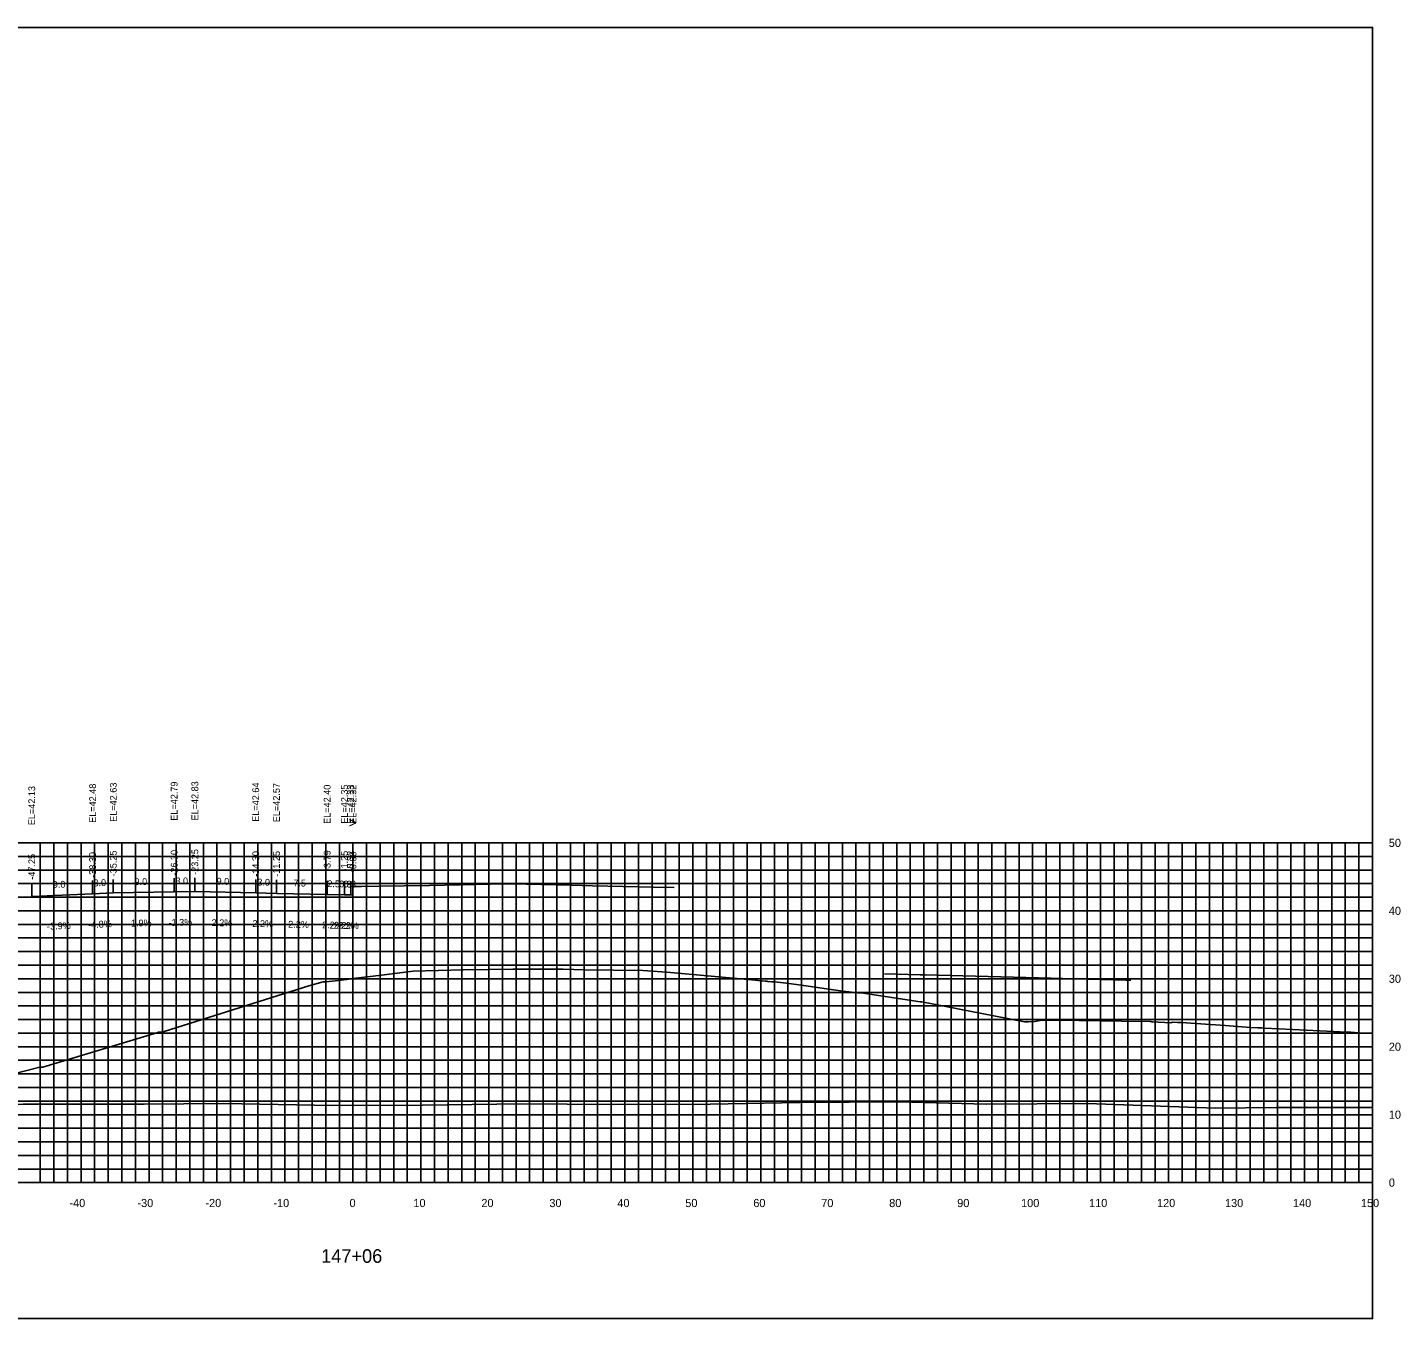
# Model space of a CAD drawing. Extents: x 1800880 to 1818864, y 245271 to 250560.
# Drawn here: x 1815702.5 to 1815904.5, y 246511.4 to 246701.4 of the extents above; entities that cross this region are included whole.
import ezdxf

# ---------------------------------------------------------------- set-up
doc = ezdxf.new("R2010")
doc.units = 0
for name, color, linetype in [('33', 7, 'Continuous'), ('ANNO-TXT', 7, 'Continuous'), ('AXIS', 7, 'Continuous'), ('CL-CNST', 7, 'Continuous'), ('DESIGN - DRAINAGE - Bridges', 7, 'Continuous'), ('Level 32', 7, 'Continuous'), ('Level 37', 7, 'Continuous'), ('Level 46', 7, 'Continuous'), ('Level 62', 7, 'Continuous'), ('SHT-BDR', 7, 'Continuous')]:
    doc.layers.add(name, color=color, linetype=linetype)

msp = doc.modelspace()

# ---------------------------------------------------------------- linework, layer by layer
at = {"layer": 'AXIS'}
msp.add_lwpolyline([(1815750.35, 246574.92), (1815750.67, 246574.92), (1815751.6, 246574.94), (1815754.14, 246574.97), (1815761.6, 246575.11), (1815770.55, 246575.28), (1815773.6, 246575.31), (1815782.55, 246575.12), (1815785.6, 246575.05), (1815794.55, 246574.85), (1815797.6, 246574.79)], dxfattribs=at)
at = {"layer": 'CL-CNST'}
msp.add_lwpolyline([(1815697.89, 246546.72), (1815704.28, 246548.36), (1815704.63, 246548.35), (1815704.74, 246548.35), (1815721.64, 246553.47), (1815721.72, 246553.48), (1815722.1, 246553.48), (1815722.15, 246553.48), (1815722.55, 246553.59), (1815722.56, 246553.59), (1815743.84, 246560.31), (1815745.97, 246560.9), (1815746.4, 246560.9), (1815748.63, 246561.17), (1815749.39, 246561.26), (1815750.78, 246561.44), (1815754.15, 246561.86), (1815759.23, 246562.5), (1815766.55, 246562.66), (1815770.44, 246562.73), (1815773.88, 246562.75), (1815781.28, 246562.75), (1815784.42, 246562.69), (1815793.01, 246562.56), (1815795.78, 246562.38), (1815796.51, 246562.33), (1815803.06, 246561.73), (1815809.51, 246561.15), (1815810.33, 246561.07), (1815810.56, 246561.05), (1815810.99, 246561.02), (1815811.23, 246561), (1815811.26, 246561), (1815811.38, 246560.98), (1815811.97, 246560.93), (1815812.46, 246560.93), (1815812.47, 246560.93), (1815812.81, 246560.88), (1815814.12, 246560.7), (1815814.51, 246560.65), (1815816.29, 246560.41), (1815822.44, 246559.56), (1815824.56, 246559.27), (1815825, 246559.27), (1815825.1, 246559.27), (1815833.8, 246557.95), (1815834.06, 246557.96), (1815844.64, 246555.89), (1815849.17, 246555.01), (1815849.5, 246555.01), (1815849.66, 246555.01), (1815849.73, 246555.01), (1815850.63, 246555.08), (1815851.75, 246555.26), (1815852.12, 246555.26), (1815852.16, 246555.26), (1815852.2, 246555.26), (1815852.24, 246555.26), (1815852.28, 246555.26), (1815852.34, 246555.26), (1815852.39, 246555.26), (1815852.46, 246555.27), (1815852.54, 246555.26), (1815852.62, 246555.27), (1815852.73, 246555.27), (1815852.85, 246555.27), (1815852.99, 246555.27), (1815853.17, 246555.27), (1815853.4, 246555.27), (1815853.69, 246555.27), (1815853.83, 246555.27), (1815853.95, 246555.27), (1815853.95, 246555.27), (1815863.49, 246555.12), (1815867.64, 246555.06), (1815867.72, 246555.05), (1815867.87, 246555.04), (1815868, 246555.03), (1815870.68, 246554.89), (1815870.97, 246554.98), (1815871.68, 246554.93), (1815871.7, 246554.93), (1815872, 246554.93), (1815872.2, 246554.93), (1815878.67, 246554.47), (1815882.4, 246554.2), (1815883.47, 246554.13), (1815883.47, 246554.13), (1815883.51, 246554.13), (1815884.02, 246554.13), (1815884.02, 246554.13), (1815884.39, 246554.11), (1815884.46, 246554.11), (1815886.59, 246554.01), (1815896.63, 246553.49), (1815896.72, 246553.49), (1815897.16, 246553.49), (1815898.81, 246553.37), (1815900.35, 246553.39)], dxfattribs=at)
at = {"layer": 'DESIGN - DRAINAGE - Bridges'}
for p, q in [((1815900.35, 246531.36), (1815900.35, 246581.36)), ((1815900.41, 246581.36), (1815900.35, 246581.36)), ((1815900.41, 246571.36), (1815900.35, 246571.36)), ((1815900.41, 246561.36), (1815900.35, 246561.36)), ((1815900.41, 246551.36), (1815900.35, 246551.36)), ((1815900.41, 246541.36), (1815900.35, 246541.36)), ((1815600.35, 246531.36), (1815900.35, 246531.36)), ((1815710.35, 246531.3), (1815710.35, 246531.36)), ((1815720.35, 246531.3), (1815720.35, 246531.36)), ((1815730.35, 246531.3), (1815730.35, 246531.36)), ((1815740.35, 246531.3), (1815740.35, 246531.36)), ((1815750.35, 246531.3), (1815750.35, 246531.36)), ((1815760.35, 246531.3), (1815760.35, 246531.36)), ((1815770.35, 246531.3), (1815770.35, 246531.36)), ((1815780.35, 246531.3), (1815780.35, 246531.36)), ((1815790.35, 246531.3), (1815790.35, 246531.36)), ((1815800.35, 246531.3), (1815800.35, 246531.36)), ((1815810.35, 246531.3), (1815810.35, 246531.36)), ((1815820.35, 246531.3), (1815820.35, 246531.36)), ((1815830.35, 246531.3), (1815830.35, 246531.36)), ((1815840.35, 246531.3), (1815840.35, 246531.36)), ((1815850.35, 246531.3), (1815850.35, 246531.36)), ((1815860.35, 246531.3), (1815860.35, 246531.36)), ((1815870.35, 246531.3), (1815870.35, 246531.36)), ((1815880.35, 246531.3), (1815880.35, 246531.36)), ((1815890.35, 246531.3), (1815890.35, 246531.36)), ((1815900.35, 246531.3), (1815900.35, 246531.36)), ((1815900.41, 246531.36), (1815900.35, 246531.36))]:
    msp.add_line(p, q, dxfattribs=at)
at = {"layer": 'Level 37'}
for p, q in [((1815703.1, 246573.49), (1815703.1, 246575.49)), ((1815712.05, 246573.84), (1815712.05, 246575.84)), ((1815715.1, 246573.99), (1815715.1, 246575.99)), ((1815724.05, 246574.15), (1815724.05, 246576.15)), ((1815727.1, 246574.19), (1815727.1, 246576.19)), ((1815736.05, 246573.99), (1815736.05, 246575.99)), ((1815739.1, 246573.93), (1815739.1, 246575.93)), ((1815746.56, 246573.76), (1815746.56, 246575.76)), ((1815749.1, 246573.71), (1815749.1, 246575.71)), ((1815750.03, 246573.69), (1815750.03, 246575.69)), ((1815750.35, 246573.68), (1815750.35, 246575.68))]:
    msp.add_line(p, q, dxfattribs=at)
msp.add_lwpolyline([(1815600.35, 246511.36), (1815900.35, 246511.36), (1815900.35, 246701.36), (1815600.35, 246701.36)], close=True, dxfattribs=at)
at = {"layer": 'Level 46'}
for p, q in [((1815600.35, 246581.36), (1815900.35, 246581.36)), ((1815704.35, 246531.36), (1815704.35, 246581.36)), ((1815706.35, 246531.36), (1815706.35, 246581.36)), ((1815708.35, 246531.36), (1815708.35, 246581.36)), ((1815710.35, 246531.36), (1815710.35, 246581.36)), ((1815712.35, 246531.36), (1815712.35, 246581.36)), ((1815714.35, 246531.36), (1815714.35, 246581.36)), ((1815716.35, 246531.36), (1815716.35, 246581.36)), ((1815718.35, 246531.36), (1815718.35, 246581.36)), ((1815720.35, 246531.36), (1815720.35, 246581.36)), ((1815722.35, 246531.36), (1815722.35, 246581.36)), ((1815724.35, 246531.36), (1815724.35, 246581.36)), ((1815726.35, 246531.36), (1815726.35, 246581.36)), ((1815728.35, 246531.36), (1815728.35, 246581.36)), ((1815730.35, 246531.36), (1815730.35, 246581.36)), ((1815732.35, 246531.36), (1815732.35, 246581.36)), ((1815734.35, 246531.36), (1815734.35, 246581.36)), ((1815736.35, 246531.36), (1815736.35, 246581.36)), ((1815738.35, 246531.36), (1815738.35, 246581.36)), ((1815740.35, 246531.36), (1815740.35, 246581.36)), ((1815742.35, 246531.36), (1815742.35, 246581.36)), ((1815744.35, 246531.36), (1815744.35, 246581.36)), ((1815746.35, 246531.36), (1815746.35, 246581.36)), ((1815748.35, 246531.36), (1815748.35, 246581.36)), ((1815750.35, 246531.36), (1815750.35, 246581.36)), ((1815752.35, 246531.36), (1815752.35, 246581.36)), ((1815754.35, 246531.36), (1815754.35, 246581.36)), ((1815756.35, 246531.36), (1815756.35, 246581.36)), ((1815758.35, 246531.36), (1815758.35, 246581.36)), ((1815760.35, 246531.36), (1815760.35, 246581.36)), ((1815762.35, 246531.36), (1815762.35, 246581.36)), ((1815764.35, 246531.36), (1815764.35, 246581.36)), ((1815766.35, 246531.36), (1815766.35, 246581.36)), ((1815768.35, 246531.36), (1815768.35, 246581.36)), ((1815770.35, 246531.36), (1815770.35, 246581.36)), ((1815772.35, 246531.36), (1815772.35, 246581.36)), ((1815774.35, 246531.36), (1815774.35, 246581.36)), ((1815776.35, 246531.36), (1815776.35, 246581.36)), ((1815778.35, 246531.36), (1815778.35, 246581.36)), ((1815780.35, 246531.36), (1815780.35, 246581.36)), ((1815782.35, 246531.36), (1815782.35, 246581.36)), ((1815784.35, 246531.36), (1815784.35, 246581.36)), ((1815786.35, 246531.36), (1815786.35, 246581.36)), ((1815788.35, 246531.36), (1815788.35, 246581.36)), ((1815790.35, 246531.36), (1815790.35, 246581.36)), ((1815792.35, 246531.36), (1815792.35, 246581.36)), ((1815794.35, 246531.36), (1815794.35, 246581.36)), ((1815796.35, 246531.36), (1815796.35, 246581.36)), ((1815798.35, 246531.36), (1815798.35, 246581.36)), ((1815800.35, 246531.36), (1815800.35, 246581.36)), ((1815802.35, 246531.36), (1815802.35, 246581.36)), ((1815804.35, 246531.36), (1815804.35, 246581.36)), ((1815806.35, 246531.36), (1815806.35, 246581.36)), ((1815808.35, 246531.36), (1815808.35, 246581.36)), ((1815810.35, 246531.36), (1815810.35, 246581.36)), ((1815812.35, 246531.36), (1815812.35, 246581.36)), ((1815814.35, 246531.36), (1815814.35, 246581.36)), ((1815816.35, 246531.36), (1815816.35, 246581.36)), ((1815818.35, 246531.36), (1815818.35, 246581.36)), ((1815820.35, 246531.36), (1815820.35, 246581.36)), ((1815822.35, 246531.36), (1815822.35, 246581.36)), ((1815824.35, 246531.36), (1815824.35, 246581.36)), ((1815826.35, 246531.36), (1815826.35, 246581.36)), ((1815828.35, 246531.36), (1815828.35, 246581.36)), ((1815830.35, 246531.36), (1815830.35, 246581.36)), ((1815832.35, 246531.36), (1815832.35, 246581.36)), ((1815834.35, 246531.36), (1815834.35, 246581.36)), ((1815836.35, 246531.36), (1815836.35, 246581.36)), ((1815838.35, 246531.36), (1815838.35, 246581.36)), ((1815840.35, 246531.36), (1815840.35, 246581.36)), ((1815842.35, 246531.36), (1815842.35, 246581.36)), ((1815844.35, 246531.36), (1815844.35, 246581.36)), ((1815846.35, 246531.36), (1815846.35, 246581.36)), ((1815848.35, 246531.36), (1815848.35, 246581.36)), ((1815850.35, 246531.36), (1815850.35, 246581.36)), ((1815852.35, 246531.36), (1815852.35, 246581.36)), ((1815854.35, 246531.36), (1815854.35, 246581.36)), ((1815856.35, 246531.36), (1815856.35, 246581.36)), ((1815858.35, 246531.36), (1815858.35, 246581.36)), ((1815860.35, 246531.36), (1815860.35, 246581.36)), ((1815862.35, 246531.36), (1815862.35, 246581.36)), ((1815864.35, 246531.36), (1815864.35, 246581.36)), ((1815866.35, 246531.36), (1815866.35, 246581.36)), ((1815868.35, 246531.36), (1815868.35, 246581.36)), ((1815870.35, 246531.36), (1815870.35, 246581.36)), ((1815872.35, 246531.36), (1815872.35, 246581.36)), ((1815874.35, 246531.36), (1815874.35, 246581.36)), ((1815876.35, 246531.36), (1815876.35, 246581.36)), ((1815878.35, 246531.36), (1815878.35, 246581.36)), ((1815880.35, 246531.36), (1815880.35, 246581.36)), ((1815882.35, 246531.36), (1815882.35, 246581.36)), ((1815884.35, 246531.36), (1815884.35, 246581.36)), ((1815886.35, 246531.36), (1815886.35, 246581.36)), ((1815888.35, 246531.36), (1815888.35, 246581.36)), ((1815890.35, 246531.36), (1815890.35, 246581.36)), ((1815892.35, 246531.36), (1815892.35, 246581.36)), ((1815894.35, 246531.36), (1815894.35, 246581.36)), ((1815896.35, 246531.36), (1815896.35, 246581.36)), ((1815898.35, 246531.36), (1815898.35, 246581.36)), ((1815900.35, 246531.36), (1815900.35, 246581.36)), ((1815600.35, 246579.36), (1815900.35, 246579.36)), ((1815600.35, 246577.36), (1815900.35, 246577.36)), ((1815600.35, 246575.36), (1815900.35, 246575.36)), ((1815600.35, 246573.36), (1815900.35, 246573.36)), ((1815600.35, 246571.36), (1815900.35, 246571.36)), ((1815600.35, 246569.36), (1815900.35, 246569.36)), ((1815600.35, 246567.36), (1815900.35, 246567.36)), ((1815600.35, 246565.36), (1815900.35, 246565.36)), ((1815600.35, 246563.36), (1815900.35, 246563.36)), ((1815600.35, 246561.36), (1815900.35, 246561.36)), ((1815600.35, 246559.36), (1815900.35, 246559.36)), ((1815600.35, 246557.36), (1815900.35, 246557.36)), ((1815600.35, 246555.36), (1815900.35, 246555.36)), ((1815600.35, 246553.36), (1815900.35, 246553.36)), ((1815600.35, 246551.36), (1815900.35, 246551.36)), ((1815600.35, 246549.36), (1815900.35, 246549.36)), ((1815600.35, 246547.36), (1815900.35, 246547.36)), ((1815600.35, 246545.36), (1815900.35, 246545.36)), ((1815600.35, 246543.36), (1815900.35, 246543.36)), ((1815600.35, 246541.36), (1815900.35, 246541.36)), ((1815600.35, 246539.36), (1815900.35, 246539.36)), ((1815600.35, 246537.36), (1815900.35, 246537.36)), ((1815600.35, 246535.36), (1815900.35, 246535.36)), ((1815600.35, 246533.36), (1815900.35, 246533.36)), ((1815600.35, 246531.36), (1815900.35, 246531.36))]:
    msp.add_line(p, q, dxfattribs=at)
at = {"layer": 'Level 62'}
for points in [[(1815703.1, 246573.49), (1815712.05, 246573.84), (1815715.1, 246573.99), (1815724.05, 246574.15), (1815727.1, 246574.19), (1815736.05, 246573.99), (1815739.1, 246573.93), (1815746.56, 246573.76), (1815749.1, 246573.71), (1815750.03, 246573.69), (1815750.35, 246573.68)], [(1815828.53, 246562.08), (1815833.79, 246561.95), (1815834.54, 246561.93), (1815853.05, 246561.44), (1815854.74, 246561.4), (1815864.08, 246561.16), (1815864.78, 246561.14)], [(1815600.35, 246543.26), (1815608.61, 246543.21), (1815611.51, 246543.21), (1815636.36, 246543.03), (1815642.03, 246543.04), (1815664.12, 246542.89), (1815672.11, 246542.91), (1815691.87, 246542.85), (1815701.85, 246542.9), (1815719.63, 246542.92), (1815731.32, 246542.98), (1815747.39, 246542.7), (1815760.57, 246542.78), (1815775.14, 246542.94), (1815788.57, 246542.85), (1815802.9, 246542.93), (1815816.1, 246543.16), (1815830.65, 246543.24), (1815843.58, 246542.89), (1815858.41, 246542.99), (1815877.19, 246542.34), (1815886.16, 246542.4), (1815900.35, 246542.4)]]:
    msp.add_lwpolyline(points, dxfattribs=at)

# ---------------------------------------------------------------- texts
for s, p in [('-40', (1815708.65, 246527.76)), ('-30', (1815718.65, 246527.76)), ('-20', (1815728.65, 246527.76)), ('-10', (1815738.65, 246527.76)), ('0', (1815749.85, 246527.76)), ('10', (1815759.25, 246527.76)), ('20', (1815769.25, 246527.76)), ('30', (1815779.25, 246527.76)), ('40', (1815789.25, 246527.76)), ('50', (1815799.25, 246527.76)), ('60', (1815809.25, 246527.76)), ('70', (1815819.25, 246527.76)), ('80', (1815829.25, 246527.76)), ('90', (1815839.25, 246527.76)), ('100', (1815848.65, 246527.76)), ('110', (1815858.65, 246527.76)), ('120', (1815868.65, 246527.76)), ('130', (1815878.65, 246527.76)), ('140', (1815888.65, 246527.76)), ('150', (1815898.65, 246527.76))]:
    msp.add_text(s, height=1.2).set_placement(p)
at = {"layer": '33'}
for s, p in [('50', (1815902.75, 246580.76)), ('40', (1815902.75, 246570.76)), ('30', (1815902.75, 246560.76)), ('20', (1815902.75, 246550.76)), ('10', (1815902.75, 246540.76)), ('0', (1815902.75, 246530.76))]:
    msp.add_text(s, height=1.2, dxfattribs=at).set_placement(p)
at = {"layer": 'ANNO-TXT'}
for s, rotation, p in [('9.0', 2.2501, (1815706.21, 246574.71)), ('3.0', 2.7548, (1815712.2, 246574.95)), ('9.0', 1.0602, (1815718.23, 246575.14)), ('3.0', 0.7198, (1815724.24, 246575.25)), ('9.0', 358.7397, (1815730.28, 246575.22)), ('3.0', 358.7397, (1815736.28, 246575.09)), ('7.5', 358.7397, (1815741.57, 246574.97)), ('2.5', 358.7397, (1815746.57, 246574.86)), ('0.9', 358.7397, (1815748.31, 246574.82)), ('0.3', 358.7397, (1815748.93, 246574.81)), ('-3.9%', 2.2501, (1815705.36, 246568.57)), ('-4.8%', 2.7548, (1815711.41, 246568.8)), ('-1.9%', 1.0602, (1815717.26, 246569.03)), ('-1.3%', 0.7198, (1815723.23, 246569.14)), ('2.2%', 358.7397, (1815729.55, 246569.13)), ('2.2%', 358.7397, (1815735.55, 246569)), ('2.2%', 358.7397, (1815740.81, 246568.89)), ('2.2%', 358.7397, (1815745.81, 246568.78)), ('2.2%', 358.7397, (1815747.54, 246568.74)), ('2.2%', 358.7397, (1815748.16, 246568.73))]:
    msp.add_text(s, height=1, rotation=rotation, dxfattribs=at).set_placement(p)
at = {"layer": 'DESIGN - DRAINAGE - Bridges'}
msp.add_text('>', height=1.5, dxfattribs=at).set_placement((1815749.74, 246583.61))
at = {"layer": 'Level 32'}
msp.add_text('147+06', height=2, dxfattribs=at).set_placement((1815745.67, 246519.56))
at = {"layer": 'SHT-BDR'}
for s, p in [('EL=42.13', (1815703.6, 246583.96)), ('EL=42.48', (1815712.55, 246584.31)), ('EL=42.63', (1815715.6, 246584.46)), ('EL=42.79', (1815724.55, 246584.62)), ('EL=42.83', (1815727.6, 246584.66)), ('EL=42.64', (1815736.55, 246584.47)), ('EL=42.57', (1815739.6, 246584.4)), ('EL=42.40', (1815747.06, 246584.16)), ('EL=42.35', (1815749.6, 246584.18)), ('EL=42.33', (1815750.53, 246584.16)), ('EL=42.32', (1815750.85, 246584.15)), ('-47.25', (1815703.6, 246575.94)), ('-38.30', (1815712.55, 246576.22)), ('-35.25', (1815715.6, 246576.44)), ('-26.30', (1815724.55, 246576.53)), ('-23.25', (1815727.6, 246576.65)), ('-14.30', (1815736.55, 246576.37)), ('-11.25', (1815739.6, 246576.38)), ('-3.79', (1815747.06, 246577.21)), ('-1.25', (1815749.6, 246577.15)), ('-0.32', (1815750.53, 246577.13)), ('-0.00', (1815750.85, 246577.05))]:
    msp.add_text(s, height=1, rotation=90, dxfattribs=at).set_placement(p)

doc.saveas('drawing.dxf')
